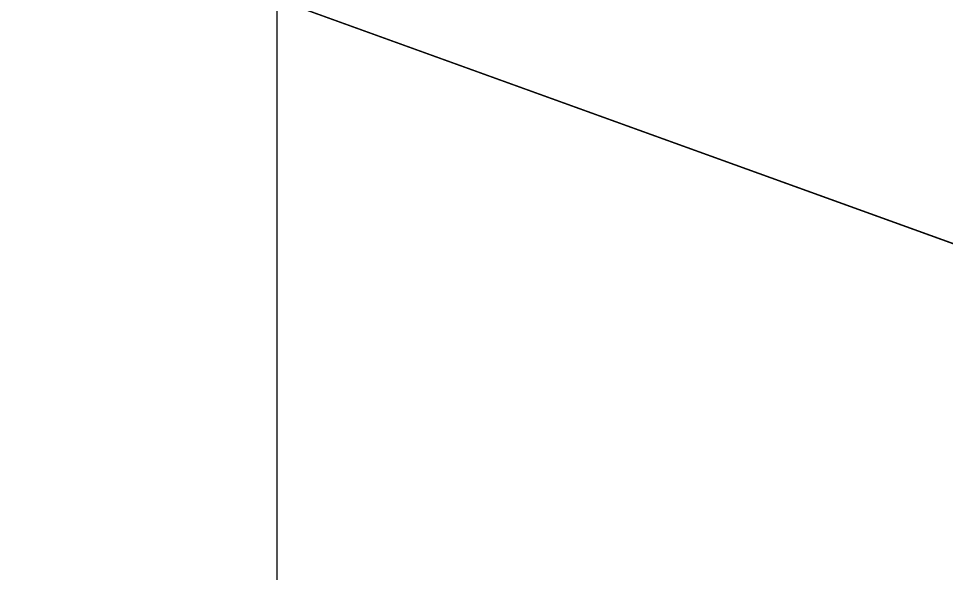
# Model space of a CAD drawing. Extents: x 1131015 to 1136271, y 133453 to 174329.
# Drawn here: x 1132360.185 to 1132361.155, y 159175.706 to 159176.286 of the extents above; entities that cross this region are included whole.
import ezdxf

# ---------------------------------------------------------------- set-up
doc = ezdxf.new("R2010")
doc.units = 0
for name, color, linetype in [('DESIGN - EARTHWORK - Shapes', 7, 'Continuous'), ('DESIGN - SHEET - Linework', 7, 'Continuous'), ('SURVEY - GROUND - Bottom of Topsoil Layer', 7, 'Continuous')]:
    doc.layers.add(name, color=color, linetype=linetype)

msp = doc.modelspace()

# ---------------------------------------------------------------- linework, layer by layer
at = {"layer": 'DESIGN - EARTHWORK - Shapes'}
for points in [[(1132335.39994, 159179.11789), (1132340.45566, 159178.81417), (1132345.06397, 159178.53601), (1132350.39285, 159178.05837), (1132353.46494, 159177.80265), (1132353.46494, 159177.55265), (1132355.29392, 159177.50385), (1132357.26857, 159177.38669), (1132357.74419, 159177.28653), (1132362.08687, 159175.71658), (1132363.57985, 159175.26553), (1132365.76099, 159176.29363), (1132370.05629, 159177.8534)], [(1132335.39994, 159179.11789), (1132340.45566, 159178.81417), (1132345.06397, 159178.53601), (1132350.39285, 159178.05837), (1132353.46494, 159177.80265), (1132353.46494, 159177.55265), (1132355.29392, 159177.50385), (1132357.26857, 159177.38669), (1132357.74419, 159177.28653), (1132362.08687, 159175.71658), (1132363.57985, 159175.26553), (1132365.76099, 159176.29363), (1132370.05629, 159177.8534)], [(1132335.39994, 159179.11789), (1132340.45566, 159178.81417), (1132345.06397, 159178.53601), (1132350.39285, 159178.05837), (1132353.46494, 159177.80265), (1132353.46494, 159177.55265), (1132355.29392, 159177.50385), (1132357.26857, 159177.38669), (1132357.74419, 159177.28653), (1132362.08687, 159175.71658), (1132363.57985, 159175.26553), (1132365.76099, 159176.29363), (1132370.05629, 159177.8534)], [(1132335.39994, 159179.11789), (1132340.45566, 159178.81417), (1132345.06397, 159178.53601), (1132350.39285, 159178.05837), (1132353.46494, 159177.80265), (1132353.46494, 159177.55265), (1132355.29392, 159177.50385), (1132357.26857, 159177.38669), (1132357.74419, 159177.28653), (1132362.08687, 159175.71658), (1132363.57985, 159175.26553), (1132365.76099, 159176.29363), (1132370.05629, 159177.8534)], [(1132335.39994, 159179.11789), (1132340.45566, 159178.81417), (1132345.06397, 159178.53601), (1132350.39285, 159178.05837), (1132353.46494, 159177.80265), (1132353.46494, 159177.55265), (1132355.29392, 159177.50385), (1132357.26857, 159177.38669), (1132357.74419, 159177.28653), (1132362.08687, 159175.71658), (1132363.57985, 159175.26553), (1132365.76099, 159176.29363), (1132370.05629, 159177.8534)], [(1132335.39994, 159179.11789), (1132340.45566, 159178.81417), (1132345.06397, 159178.53601), (1132350.39285, 159178.05837), (1132353.46494, 159177.80265), (1132353.46494, 159177.55265), (1132355.29392, 159177.50385), (1132357.26857, 159177.38669), (1132357.74419, 159177.28653), (1132362.08687, 159175.71658), (1132363.57985, 159175.26553), (1132365.76099, 159176.29363), (1132370.05629, 159177.8534)], [(1132335.39994, 159179.11789), (1132340.45566, 159178.81417), (1132345.06397, 159178.53601), (1132350.39285, 159178.05837), (1132353.46494, 159177.80265), (1132353.46494, 159177.55265), (1132355.29392, 159177.50385), (1132357.26857, 159177.38669), (1132357.74419, 159177.28653), (1132362.08687, 159175.71658), (1132363.57985, 159175.26553), (1132365.76099, 159176.29363), (1132370.05629, 159177.8534)], [(1132335.39994, 159179.11789), (1132340.45566, 159178.81417), (1132345.06397, 159178.53601), (1132350.39285, 159178.05837), (1132353.46494, 159177.80265), (1132353.46494, 159177.55265), (1132355.29392, 159177.50385), (1132357.26857, 159177.38669), (1132357.74419, 159177.28653), (1132362.08687, 159175.71658), (1132363.57985, 159175.26553), (1132365.76099, 159176.29363), (1132370.05629, 159177.8534)], [(1132335.39994, 159179.11789), (1132340.45566, 159178.81417), (1132345.06397, 159178.53601), (1132350.39285, 159178.05837), (1132353.46494, 159177.80265), (1132353.46494, 159177.55265), (1132355.29392, 159177.50385), (1132357.26857, 159177.38669), (1132357.74419, 159177.28653), (1132362.08687, 159175.71658), (1132363.57985, 159175.26553), (1132365.76099, 159176.29363), (1132370.05629, 159177.8534)], [(1132335.39994, 159179.11789), (1132340.45566, 159178.81417), (1132345.06397, 159178.53601), (1132350.39285, 159178.05837), (1132353.46494, 159177.80265), (1132353.46494, 159177.55265), (1132355.29392, 159177.50385), (1132357.26857, 159177.38669), (1132357.74419, 159177.28653), (1132362.08687, 159175.71658), (1132363.57985, 159175.26553), (1132365.76099, 159176.29363), (1132370.05629, 159177.8534)], [(1132335.39994, 159179.11789), (1132340.45566, 159178.81417), (1132345.06397, 159178.53601), (1132350.39285, 159178.05837), (1132353.46494, 159177.80265), (1132353.46494, 159177.55265), (1132355.29392, 159177.50385), (1132357.26857, 159177.38669), (1132357.74419, 159177.28653), (1132362.08687, 159175.71658), (1132363.57985, 159175.26553), (1132365.76099, 159176.29363), (1132370.05629, 159177.8534)], [(1132370.05629, 159177.8534), (1132365.76099, 159176.29363), (1132363.57985, 159175.26553), (1132362.08687, 159175.71658), (1132357.74419, 159177.28653), (1132357.26857, 159177.38669), (1132355.29392, 159177.50385), (1132353.46494, 159177.55265), (1132353.46494, 159177.80265), (1132350.39285, 159178.05837), (1132345.06397, 159178.53601), (1132340.45566, 159178.81417), (1132335.39994, 159179.11789)], [(1132335.39994, 159179.11789), (1132340.45566, 159178.81417), (1132345.06397, 159178.53601), (1132350.39285, 159178.05837), (1132353.46494, 159177.80265), (1132353.46494, 159177.55265), (1132355.29392, 159177.50385), (1132357.26857, 159177.38669), (1132357.74419, 159177.28653), (1132362.08687, 159175.71658), (1132363.57985, 159175.26553), (1132365.76099, 159176.29363), (1132370.05629, 159177.8534)], [(1132335.39994, 159179.11789), (1132340.45566, 159178.81417), (1132345.06397, 159178.53601), (1132350.39285, 159178.05837), (1132353.46494, 159177.80265), (1132353.46494, 159177.55265), (1132355.29392, 159177.50385), (1132357.26857, 159177.38669), (1132357.74419, 159177.28653), (1132362.08687, 159175.71658), (1132363.57985, 159175.26553), (1132365.76099, 159176.29363), (1132370.05629, 159177.8534)], [(1132335.39994, 159179.11789), (1132340.45566, 159178.81417), (1132345.06397, 159178.53601), (1132350.39285, 159178.05837), (1132353.46494, 159177.80265), (1132353.46494, 159177.55265), (1132355.29392, 159177.50385), (1132357.26857, 159177.38669), (1132357.74419, 159177.28653), (1132362.08687, 159175.71658), (1132363.57985, 159175.26553), (1132365.76099, 159176.29363), (1132370.05629, 159177.8534)], [(1132335.39994, 159179.11789), (1132340.45566, 159178.81417), (1132345.06397, 159178.53601), (1132350.39285, 159178.05837), (1132353.46494, 159177.80265), (1132353.46494, 159177.55265), (1132355.29392, 159177.50385), (1132357.26857, 159177.38669), (1132357.74419, 159177.28653), (1132362.08687, 159175.71658), (1132363.57985, 159175.26553), (1132365.76099, 159176.29363), (1132370.05629, 159177.8534)], [(1132370.05629, 159177.8534), (1132365.76099, 159176.29363), (1132363.57985, 159175.26553), (1132362.08687, 159175.71658), (1132357.74419, 159177.28653), (1132357.26857, 159177.38669), (1132355.29392, 159177.50385), (1132353.46494, 159177.55265), (1132353.46494, 159177.80265), (1132350.39285, 159178.05837), (1132345.06397, 159178.53601), (1132340.45566, 159178.81417), (1132335.39994, 159179.11789)], [(1132370.05629, 159177.8534), (1132365.76099, 159176.29363), (1132363.57985, 159175.26553), (1132362.08687, 159175.71658), (1132357.74419, 159177.28653), (1132357.26857, 159177.38669), (1132355.29392, 159177.50385), (1132353.46494, 159177.55265), (1132353.46494, 159177.80265), (1132350.39285, 159178.05837), (1132345.06397, 159178.53601), (1132340.45566, 159178.81417), (1132335.39994, 159179.11789)], [(1132370.05629, 159178.1034), (1132365.76099, 159176.54363), (1132363.57985, 159175.51553), (1132362.08687, 159175.96658), (1132357.74419, 159177.53653), (1132357.26857, 159177.63669), (1132355.29392, 159177.75385), (1132353.46494, 159177.80265), (1132353.46494, 159177.55265), (1132355.29392, 159177.50385), (1132357.26857, 159177.38669), (1132357.74419, 159177.28653), (1132362.08687, 159175.71658), (1132363.57985, 159175.26553), (1132365.76099, 159176.29363), (1132370.05629, 159177.8534)], [(1132370.05629, 159177.8534), (1132365.76099, 159176.29363), (1132363.57985, 159175.26553), (1132362.08687, 159175.71658), (1132357.74419, 159177.28653), (1132357.26857, 159177.38669), (1132355.29392, 159177.50385), (1132353.46494, 159177.55265), (1132353.46494, 159177.80265), (1132355.29392, 159177.75385), (1132357.26857, 159177.63669), (1132357.74419, 159177.53653), (1132362.08687, 159175.96658), (1132363.57985, 159175.51553), (1132365.76099, 159176.54363), (1132370.05629, 159178.1034)], [(1132370.05629, 159178.1034), (1132365.76099, 159176.54363), (1132363.57985, 159175.51553), (1132362.08687, 159175.96658), (1132357.74419, 159177.53653), (1132357.26857, 159177.63669), (1132355.29392, 159177.75385), (1132353.46494, 159177.80265), (1132353.46494, 159177.55265), (1132355.29392, 159177.50385), (1132357.26857, 159177.38669), (1132357.74419, 159177.28653), (1132362.08687, 159175.71658), (1132363.57985, 159175.26553), (1132365.76099, 159176.29363), (1132370.05629, 159177.8534)], [(1132370.05629, 159177.8534), (1132365.76099, 159176.29363), (1132363.57985, 159175.26553), (1132362.08687, 159175.71658), (1132357.74419, 159177.28653), (1132357.26857, 159177.38669), (1132355.29392, 159177.50385), (1132353.46494, 159177.55265), (1132353.46494, 159177.80265), (1132355.29392, 159177.75385), (1132357.26857, 159177.63669), (1132357.74419, 159177.53653), (1132362.08687, 159175.96658), (1132363.57985, 159175.51553), (1132365.76099, 159176.54363), (1132370.05629, 159178.1034)], [(1132370.05629, 159178.1034), (1132365.76099, 159176.54363), (1132363.57985, 159175.51553), (1132362.08687, 159175.96658), (1132357.74419, 159177.53653), (1132357.26857, 159177.63669), (1132355.29392, 159177.75385), (1132353.46494, 159177.80265), (1132353.46494, 159177.55265), (1132355.29392, 159177.50385), (1132357.26857, 159177.38669), (1132357.74419, 159177.28653), (1132362.08687, 159175.71658), (1132363.57985, 159175.26553), (1132365.76099, 159176.29363), (1132370.05629, 159177.8534)], [(1132370.05629, 159178.1034), (1132365.76099, 159176.54363), (1132363.57985, 159175.51553), (1132362.08687, 159175.96658), (1132357.74419, 159177.53653), (1132357.26857, 159177.63669), (1132355.29392, 159177.75385), (1132353.46494, 159177.80265), (1132353.46494, 159177.55265), (1132355.29392, 159177.50385), (1132357.26857, 159177.38669), (1132357.74419, 159177.28653), (1132362.08687, 159175.71658), (1132363.57985, 159175.26553), (1132365.76099, 159176.29363), (1132370.05629, 159177.8534)], [(1132370.05629, 159178.1034), (1132365.76099, 159176.54363), (1132363.57985, 159175.51553), (1132362.08687, 159175.96658), (1132357.74419, 159177.53653), (1132357.26857, 159177.63669), (1132355.29392, 159177.75385), (1132353.46494, 159177.80265), (1132353.46494, 159177.55265), (1132355.29392, 159177.50385), (1132357.26857, 159177.38669), (1132357.74419, 159177.28653), (1132362.08687, 159175.71658), (1132363.57985, 159175.26553), (1132365.76099, 159176.29363), (1132370.05629, 159177.8534)], [(1132370.05629, 159178.1034), (1132365.76099, 159176.54363), (1132363.57985, 159175.51553), (1132362.08687, 159175.96658), (1132357.74419, 159177.53653), (1132357.26857, 159177.63669), (1132355.29392, 159177.75385), (1132353.46494, 159177.80265), (1132353.46494, 159177.55265), (1132355.29392, 159177.50385), (1132357.26857, 159177.38669), (1132357.74419, 159177.28653), (1132362.08687, 159175.71658), (1132363.57985, 159175.26553), (1132365.76099, 159176.29363), (1132370.05629, 159177.8534)], [(1132370.05629, 159178.1034), (1132365.76099, 159176.54363), (1132363.57985, 159175.51553), (1132362.08687, 159175.96658), (1132357.74419, 159177.53653), (1132357.26857, 159177.63669), (1132355.29392, 159177.75385), (1132353.46494, 159177.80265), (1132353.46494, 159177.55265), (1132355.29392, 159177.50385), (1132357.26857, 159177.38669), (1132357.74419, 159177.28653), (1132362.08687, 159175.71658), (1132363.57985, 159175.26553), (1132365.76099, 159176.29363), (1132370.05629, 159177.8534)], [(1132370.05629, 159178.1034), (1132365.76099, 159176.54363), (1132363.57985, 159175.51553), (1132362.08687, 159175.96658), (1132357.74419, 159177.53653), (1132357.26857, 159177.63669), (1132355.29392, 159177.75385), (1132353.46494, 159177.80265), (1132353.46494, 159177.55265), (1132355.29392, 159177.50385), (1132357.26857, 159177.38669), (1132357.74419, 159177.28653), (1132362.08687, 159175.71658), (1132363.57985, 159175.26553), (1132365.76099, 159176.29363), (1132370.05629, 159177.8534)], [(1132370.05629, 159178.1034), (1132365.76099, 159176.54363), (1132363.57985, 159175.51553), (1132362.08687, 159175.96658), (1132357.74419, 159177.53653), (1132357.26857, 159177.63669), (1132355.29392, 159177.75385), (1132353.46494, 159177.80265), (1132353.46494, 159177.55265), (1132355.29392, 159177.50385), (1132357.26857, 159177.38669), (1132357.74419, 159177.28653), (1132362.08687, 159175.71658), (1132363.57985, 159175.26553), (1132365.76099, 159176.29363), (1132370.05629, 159177.8534)], [(1132370.05629, 159177.8534), (1132365.76099, 159176.29363), (1132363.57985, 159175.26553), (1132362.08687, 159175.71658), (1132357.74419, 159177.28653), (1132357.26857, 159177.38669), (1132355.29392, 159177.50385), (1132353.46494, 159177.55265), (1132353.46494, 159177.80265), (1132355.29392, 159177.75385), (1132357.26857, 159177.63669), (1132357.74419, 159177.53653), (1132362.08687, 159175.96658), (1132363.57985, 159175.51553), (1132365.76099, 159176.54363), (1132370.05629, 159178.1034)], [(1132370.05629, 159178.1034), (1132365.76099, 159176.54363), (1132363.57985, 159175.51553), (1132362.08687, 159175.96658), (1132357.74419, 159177.53653), (1132357.26857, 159177.63669), (1132355.29392, 159177.75385), (1132353.46494, 159177.80265), (1132353.46494, 159177.55265), (1132355.29392, 159177.50385), (1132357.26857, 159177.38669), (1132357.74419, 159177.28653), (1132362.08687, 159175.71658), (1132363.57985, 159175.26553), (1132365.76099, 159176.29363), (1132370.05629, 159177.8534)], [(1132370.05629, 159178.1034), (1132365.76099, 159176.54363), (1132363.57985, 159175.51553), (1132362.08687, 159175.96658), (1132357.74419, 159177.53653), (1132357.26857, 159177.63669), (1132355.29392, 159177.75385), (1132353.46494, 159177.80265), (1132353.46494, 159177.55265), (1132355.29392, 159177.50385), (1132357.26857, 159177.38669), (1132357.74419, 159177.28653), (1132362.08687, 159175.71658), (1132363.57985, 159175.26553), (1132365.76099, 159176.29363), (1132370.05629, 159177.8534)], [(1132370.05629, 159178.1034), (1132365.76099, 159176.54363), (1132363.57985, 159175.51553), (1132362.08687, 159175.96658), (1132357.74419, 159177.53653), (1132357.26857, 159177.63669), (1132355.29392, 159177.75385), (1132353.46494, 159177.80265), (1132353.46494, 159177.55265), (1132355.29392, 159177.50385), (1132357.26857, 159177.38669), (1132357.74419, 159177.28653), (1132362.08687, 159175.71658), (1132363.57985, 159175.26553), (1132365.76099, 159176.29363), (1132370.05629, 159177.8534)], [(1132370.05629, 159178.1034), (1132365.76099, 159176.54363), (1132363.57985, 159175.51553), (1132362.08687, 159175.96658), (1132357.74419, 159177.53653), (1132357.26857, 159177.63669), (1132355.29392, 159177.75385), (1132353.46494, 159177.80265), (1132353.46494, 159177.55265), (1132355.29392, 159177.50385), (1132357.26857, 159177.38669), (1132357.74419, 159177.28653), (1132362.08687, 159175.71658), (1132363.57985, 159175.26553), (1132365.76099, 159176.29363), (1132370.05629, 159177.8534)], [(1132370.05629, 159177.8534), (1132365.76099, 159176.29363), (1132363.57985, 159175.26553), (1132362.08687, 159175.71658), (1132357.74419, 159177.28653), (1132357.26857, 159177.38669), (1132355.29392, 159177.50385), (1132353.46494, 159177.55265), (1132353.46494, 159177.80265), (1132355.29392, 159177.75385), (1132357.26857, 159177.63669), (1132357.74419, 159177.53653), (1132362.08687, 159175.96658), (1132363.57985, 159175.51553), (1132365.76099, 159176.54363), (1132370.05629, 159178.1034)], [(1132370.05629, 159178.1034), (1132365.76099, 159176.54363), (1132363.57985, 159175.51553), (1132362.08687, 159175.96658), (1132357.74419, 159177.53653), (1132357.26857, 159177.63669), (1132355.29392, 159177.75385), (1132353.46494, 159177.80265), (1132353.46494, 159177.55265), (1132355.29392, 159177.50385), (1132357.26857, 159177.38669), (1132357.74419, 159177.28653), (1132362.08687, 159175.71658), (1132363.57985, 159175.26553), (1132365.76099, 159176.29363), (1132370.05629, 159177.8534)]]:
    msp.add_lwpolyline(points, dxfattribs=at)
at = {"layer": 'DESIGN - SHEET - Linework'}
msp.add_line((1132360.4556, 159114.65538), (1132360.4556, 159324.65538), dxfattribs=at)
at = {"layer": 'SURVEY - GROUND - Bottom of Topsoil Layer'}
msp.add_line((1132357.74419, 159177.28653), (1132362.08687, 159175.71658), dxfattribs=at)

doc.saveas('drawing.dxf')
